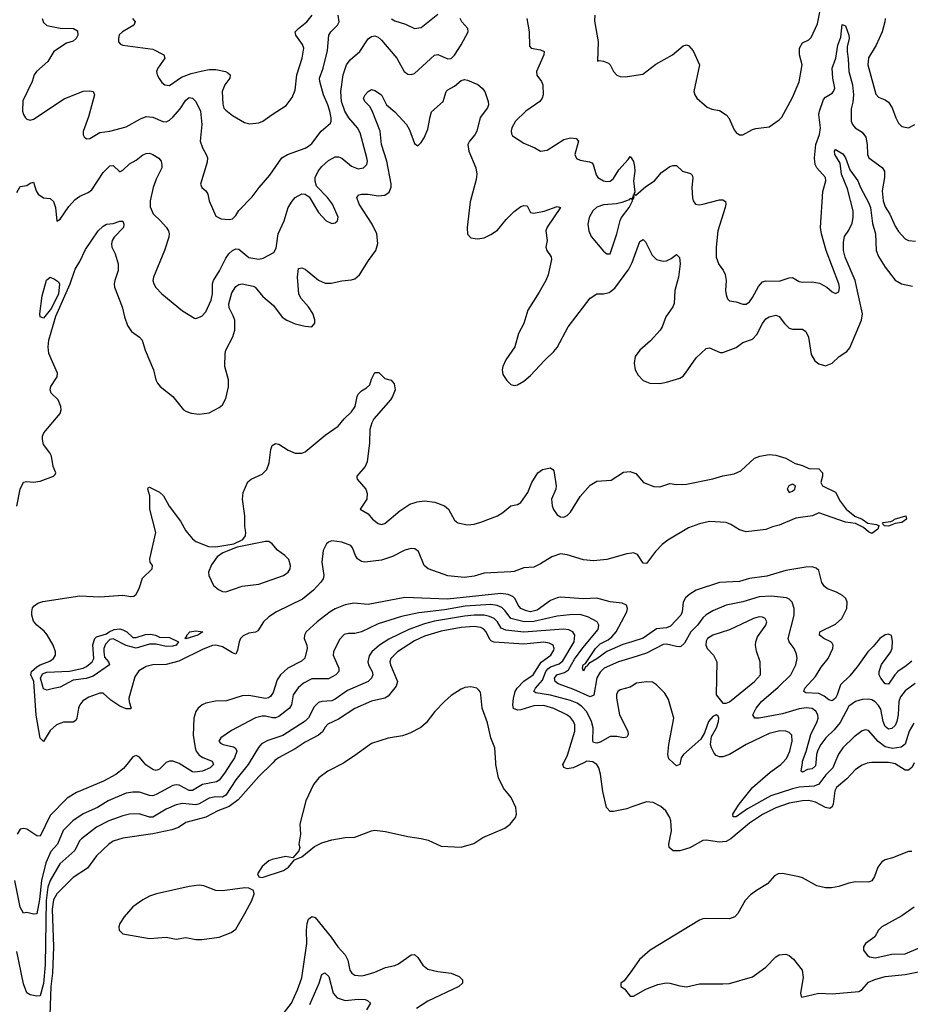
# Model space of a CAD drawing. Header units: inches. Extents: x 1694797 to 1849917, y 907313 to 1017959.
# Tile 283 of 656: x 1726307 to 1731682, y 978543 to 984483. Entities that reach past the tile are written whole.
import ezdxf

# ---------------------------------------------------------------- set-up
doc = ezdxf.new("R2010")
doc.units = ezdxf.units.IN
doc.header["$MEASUREMENT"] = 0
for name, color, linetype in [('B7927', 7, 'Continuous'), ('B7928', 7, 'Continuous'), ('B7937', 7, 'Continuous'), ('B7938', 7, 'Continuous')]:
    doc.layers.add(name, color=color, linetype=linetype)

msp = doc.modelspace()

# ---------------------------------------------------------------- linework, layer by layer
at = {"layer": 'B7927', "color": 5}
for points, elevation in [([(1727583.7, 980000), (1727543.3, 979936.7), (1727510, 979894.9), (1727495.2, 979884.8), (1727410, 979869.9), (1727350, 979833.7), (1727330, 979832.6), (1727270, 979865.4), (1727250, 979867.3), (1727230, 979862.5), (1727130, 979808), (1727110, 979801.3), (1727090, 979801.8), (1727030, 979822.4), (1726990, 979823), (1726950, 979815.9), (1726841.5, 979770), (1726776, 979730), (1726690, 979691.2), (1726627.7, 979650), (1726568.8, 979591.2), (1726534, 979510), (1726494.9, 979465.1), (1726463.8, 979396.2), (1726437.2, 979290), (1726425.3, 979174.7), (1726410, 979089.5), (1726390, 979087), (1726350, 979097), (1726330, 979092), (1726310, 979129.3), (1726276.7, 979290)], 740), ([(1727691.7, 980000), (1727685.7, 979990), (1727610, 979896.5), (1727550, 979803.8), (1727530, 979793), (1727490, 979794.6), (1727450, 979786.3), (1727390, 979752.1), (1727370, 979746.3), (1727290, 979753.6), (1727250, 979746.8), (1727190, 979721.2), (1727110, 979671.5), (1727090, 979671.8), (1727027.6, 979692.4), (1726970, 979690.5), (1726930, 979680.2), (1726845.5, 979650), (1726770, 979612.3), (1726679.3, 979540.7), (1726668.5, 979530), (1726639.3, 979470), (1726549, 979390), (1726490, 979290.5), (1726476.3, 979250), (1726466.3, 979170), (1726459.4, 978780.6), (1726450, 978669.2), (1726430, 978594.5), (1726410, 978592), (1726370, 978599.5), (1726350, 978612), (1726330, 978667.6), (1726290, 978860.9)], 760), ([(1726960.9, 980000), (1726934, 979966), (1726887.4, 979930), (1726812, 979890), (1726650, 979821.4), (1726593.3, 979786.7), (1726490, 979682), (1726430, 979558), (1726410, 979559.6), (1726350, 979599.5), (1726330, 979604.5), (1726310, 979599.5), (1726291.2, 979568.8)], 720), ([(1727833.5, 980000), (1727750, 979917), (1727624.2, 979775.8), (1727570, 979736.6), (1727501.6, 979710), (1727430, 979671.7), (1727310, 979638.9), (1727264, 979610), (1727224.4, 979595.6), (1727110, 979570.5), (1726930, 979546.3), (1726870, 979527.2), (1726844.7, 979510), (1726770, 979438.4), (1726715.5, 979364.5), (1726630, 979309), (1726530.1, 979209.9), (1726510, 979172.9), (1726502.6, 979117.4), (1726510.6, 978890), (1726504.9, 978730), (1726493.8, 978650), (1726479.4, 978190)], 780), ([(1727189, 980000), (1727150, 979961.1), (1727130, 979953), (1727110, 979959.1), (1727068.4, 979988.4), (1727058.6, 980000)], 720), ([(1727472.5, 980000), (1727476.2, 979990), (1727456.1, 979970), (1727410.4, 979949.6), (1727362.9, 979942.9), (1727350, 979945.5), (1727270, 979996.4), (1727259.3, 980000)], 720), ([(1728263.4, 980000), (1728261.3, 979998.7), (1728167.2, 979950), (1728111.8, 979910), (1728079.5, 979870), (1728034, 979770), (1727997.1, 979630), (1728000.7, 979570), (1727991.3, 979510), (1727998, 979490), (1727991.3, 979468.7), (1727954, 979426), (1727910, 979434), (1727830, 979417.2), (1727810, 979408.7), (1727770, 979375.3), (1727741, 979330), (1727750, 979312), (1727770, 979307.3), (1727899, 979350), (1727928.7, 979370), (1727966, 979414), (1728010, 979432), (1728085.8, 979494.2), (1728130, 979517.1), (1728190, 979535.3), (1728270, 979548.4), (1728330, 979550.4), (1728430, 979590.3), (1728450, 979593.4), (1728513.8, 979586.2), (1728650, 979555.3), (1728730, 979543.8), (1728772.3, 979532.3), (1728850, 979498), (1728970, 979490.4), (1729047.6, 979512.4), (1729101.2, 979550), (1729234.3, 979605.7), (1729267, 979630), (1729299.5, 979670), (1729305.1, 979690), (1729300.7, 979730), (1729271.8, 979790), (1729226.2, 979846.2), (1729196.4, 979910), (1729180.3, 979990), (1729179.8, 980000)], 820), ([(1729710.4, 980000), (1729646, 979970), (1729610, 979964.5), (1729591, 979971), (1729584.7, 979990), (1729589.7, 980000)], 780), ([(1730000, 979733.4), (1729970, 979723.2), (1729890, 979705.8), (1729870, 979706.2), (1729848.8, 979730), (1729826.4, 979826.4), (1729811.4, 979931.4), (1729801.4, 979970), (1729790.6, 979990.6), (1729774.4, 980000)], 780), ([(1727868.9, 978450), (1727946.4, 978550), (1727983, 978630), (1728010, 978703.1), (1728040.4, 978910), (1728037.1, 978990), (1728041, 979030), (1728050, 979057.3), (1728070, 979071.8), (1728090, 979066.7), (1728187.3, 978947.3), (1728225.8, 978890), (1728270, 978842), (1728286.6, 978810), (1728298, 978750), (1728310.2, 978730.2), (1728330, 978719.7), (1728370, 978714.7), (1728390, 978719), (1728450, 978737), (1728514.9, 978765.1), (1728570, 978776.8), (1728592.9, 978787.1), (1728670, 978841.5), (1728690, 978844.2), (1728710, 978826), (1728738.9, 978778.9), (1728770, 978755.6), (1728830, 978741.5), (1728911, 978731), (1728959.1, 978710), (1728979.1, 978690), (1728979.1, 978670), (1728956.4, 978650), (1728770, 978562.5), (1728701.5, 978518.5)], 780), ([(1730000, 978747.7), (1729955.3, 978684.7), (1729934, 978670), (1729934, 978650), (1729956.9, 978636.9), (1729990, 978592), (1730000, 978591.7)], 820), ([(1728058.4, 978541.6), (1728113.3, 978670), (1728130, 978723.8), (1728147.3, 978732.7), (1728171.6, 978710), (1728199, 978610), (1728221.8, 978581.8), (1728270, 978565.4), (1728350, 978573.8), (1728391.3, 978571.3), (1728406.6, 978566.6), (1728424, 978550), (1728398.9, 978510)], 760)]:
    msp.add_lwpolyline(points, dxfattribs=dict(at, elevation=elevation))
at = {"layer": 'B7927', "color": 5, "elevation": 820}
msp.add_lwpolyline([(1727390, 979261.6), (1727330, 979254), (1727131.3, 979210), (1727090, 979195.1), (1727050, 979173.6), (1726989.3, 979130.7), (1726938, 979070), (1726910.7, 979030), (1726904, 979010), (1726907.3, 978990), (1726930, 978968.2), (1727090, 978940.3), (1727190, 978947.2), (1727250, 978937), (1727310, 978945.7), (1727370, 978934.6), (1727406.3, 978933.7), (1727510, 978948.2), (1727583.2, 978976.8), (1727610, 978996), (1727666, 979090), (1727706.6, 979170), (1727722, 979210), (1727718, 979230), (1727690, 979244), (1727665.2, 979245.2), (1727530, 979228.2), (1727489.7, 979229.7), (1727418.3, 979258.3)], close=True, dxfattribs=at)
at = {"layer": 'B7928', "color": 5}
for points, elevation in [([(1726443, 984490), (1726450, 984464.9), (1726470, 984448.4), (1726550, 984432.2), (1726631, 984430), (1726654.7, 984414.7), (1726657, 984390), (1726648.4, 984370), (1726630, 984353.3), (1726590, 984340.7), (1726512.8, 984290), (1726475.6, 984230), (1726407.7, 984170), (1726393, 984150), (1726381.1, 984110), (1726326.3, 983993.7), (1726323.5, 983930), (1726329.4, 983910), (1726342.3, 983890), (1726350, 983882), (1726370, 983876.3), (1726390, 983883.2), (1726574.8, 984005.2), (1726690, 984051.3), (1726730, 984054.3), (1726750, 984050.3), (1726757.4, 984030), (1726722.7, 983897.3), (1726689, 983809), (1726689, 983789), (1726696.4, 983776.4), (1726710, 983764.9), (1726730, 983765.5), (1726790, 983801.7), (1726850.7, 983809.3), (1726950, 983835.6), (1727035, 983885), (1727070, 983898.8), (1727110, 983895.6), (1727170, 983868.3), (1727190, 983867.3), (1727210, 983876.2), (1727230, 983895), (1727274.7, 983945.3), (1727310, 983998.3), (1727330, 984012.9), (1727350, 984010.3), (1727370.1, 983990.1), (1727397, 983930), (1727406, 983850), (1727395.8, 983750), (1727409, 983710), (1727432.9, 983670), (1727439.6, 983650), (1727437.3, 983622.7), (1727398.4, 983490), (1727406, 983470), (1727430.5, 983450), (1727443, 983430), (1727450.4, 983390), (1727490, 983297.3), (1727522.4, 983282.4), (1727570, 983277), (1727590, 983281.1), (1727610, 983302.4), (1727628.2, 983331.8), (1727710, 983414), (1727751.1, 983470), (1727815.8, 983544.2), (1727888.2, 983650), (1727922, 983670), (1728030, 983707.9), (1728050, 983719), (1728070, 983734.9), (1728125.4, 983810), (1728181.8, 983858.2), (1728187.2, 983870), (1728187.1, 983890), (1728178.2, 983930), (1728166.6, 983970), (1728141, 984030), (1728117.4, 984110), (1728116.8, 984130), (1728137.5, 984190), (1728163.3, 984296.7), (1728172.4, 984390), (1728184, 984410), (1728225.3, 984450), (1728234, 984470), (1728229.2, 984510)], 760), ([(1726987, 984490), (1727003.7, 984470), (1726996.4, 984450), (1726927.7, 984410), (1726907.6, 984392.4), (1726902, 984370), (1726902.8, 984350), (1726915.2, 984335.2), (1726930, 984328.4), (1727110, 984305.3), (1727175.5, 984270), (1727182.4, 984250), (1727140.3, 984190), (1727133.1, 984170), (1727135.8, 984150), (1727147.5, 984127.5), (1727164.6, 984104.6), (1727182.8, 984090), (1727210, 984086.3), (1727283.1, 984136.9), (1727341.3, 984158.7), (1727410, 984175.2), (1727450, 984182), (1727490, 984181.4), (1727547.7, 984170), (1727562.1, 984162.1), (1727575.8, 984150), (1727574.7, 984130), (1727545.4, 984090), (1727529.2, 984050), (1727532.8, 983972.8), (1727539.5, 983950), (1727550, 983936.4), (1727590, 983904.4), (1727662.3, 983862.3), (1727695.1, 983855.1), (1727750, 983860.9), (1727774.5, 983870), (1727830, 983911.8), (1727915.1, 983964.9), (1727950, 984012.7), (1727970, 984058), (1727978.3, 984150), (1728012.1, 984250), (1728020.6, 984310), (1728013.5, 984333.5), (1727972.4, 984390), (1727969.8, 984410), (1727988.5, 984430), (1728040.3, 984470), (1728070.7, 984510)], 780), ([(1728550, 984488.7), (1728570, 984476.1), (1728635.9, 984455.9), (1728690, 984429), (1728730, 984436), (1728830, 984516)], 760), ([(1729778, 984510), (1729775.8, 984475.8), (1729797.3, 984350), (1729792.7, 984232.7), (1729803.1, 984236.9), (1729830, 984233.4), (1729860.7, 984220.7), (1729871, 984210), (1729890.7, 984170), (1729910, 984147.3), (1729930, 984139.1), (1729962.5, 984137.5), (1730000, 984143.2)], 760), ([(1726290, 983440.7), (1726310, 983475.5), (1726350, 983482), (1726370, 983496), (1726390, 983502), (1726405.3, 983450), (1726418.3, 983430), (1726450, 983409.1), (1726490, 983403.7), (1726510, 983385.5), (1726521.8, 983350), (1726530, 983268), (1726550, 983279.1), (1726603.2, 983356.8), (1726641.4, 983398.6), (1726670, 983418.7), (1726719.4, 983440.6), (1726742.7, 983457.3), (1726810, 983561.7), (1726850, 983600.9), (1726870, 983603.1), (1726910, 983565.7), (1726930, 983575.3), (1726970, 983613.4), (1727010, 983636.2), (1727050, 983666.7), (1727070, 983676.5), (1727090, 983677.3), (1727110.2, 983670.2), (1727147, 983647), (1727161.3, 983630), (1727165.1, 983605.1), (1727164.7, 983590), (1727130, 983521.3), (1727113, 983470), (1727093.8, 983390), (1727094.3, 983354.3), (1727111.5, 983311.5), (1727156.4, 983270), (1727190.2, 983230.2), (1727204.4, 983210), (1727208.5, 983190), (1727206.7, 983170), (1727179.6, 983090), (1727114.6, 982930), (1727110.3, 982910), (1727115.3, 982890), (1727128.2, 982868.2), (1727163.8, 982830), (1727290, 982725.5), (1727362.5, 982682.5), (1727370, 982680.7), (1727405.4, 982694.6), (1727430, 982720.7), (1727462, 982790), (1727469.8, 982830), (1727470.9, 982890), (1727477.2, 982910), (1727512.4, 982967.6), (1727550, 983044.6), (1727568, 983070), (1727590, 983090.2), (1727610, 983100.2), (1727630, 983099.1), (1727688.9, 983048.9), (1727750, 983038.6), (1727775.2, 983044.8), (1727840.8, 983079.2), (1727854.5, 983105.5), (1727866.6, 983190), (1727903.6, 983270), (1727926.6, 983350), (1727950, 983388.8), (1727970, 983410.3), (1728010, 983433.1), (1728030.2, 983430.2), (1728053.7, 983413.7), (1728110, 983319.1), (1728156, 983270), (1728190, 983254), (1728210, 983257.3), (1728225.2, 983270), (1728229.2, 983290.8), (1728193.5, 983370), (1728164.2, 983410), (1728098.1, 983478.1), (1728089.1, 983509.1), (1728089.9, 983530), (1728107.6, 983570), (1728130, 983596.9), (1728170, 983633.8), (1728210, 983655.2), (1728230, 983655.6), (1728250, 983647.6), (1728310, 983599.7), (1728350, 983582.8), (1728382, 983590), (1728401, 983610), (1728405.3, 983630), (1728402.5, 983650), (1728360.4, 983800.4), (1728345.5, 983830), (1728292.8, 983890), (1728269, 983930), (1728249, 983990), (1728245, 984050), (1728258.2, 984150), (1728278.5, 984210), (1728300.2, 984239.8), (1728358.9, 984290), (1728410, 984368), (1728430, 984380.4), (1728450, 984385.3), (1728470, 984376.9), (1728490, 984359.1), (1728582.8, 984250), (1728626, 984170), (1728650, 984154.3), (1728670, 984151.5), (1728690, 984157.3), (1728810, 984268), (1728830, 984272.9), (1728890, 984246.4), (1728910, 984249.1), (1728930, 984268.9), (1728970, 984331.1), (1729012.8, 984410), (1729011.1, 984430), (1728975, 984470), (1728964.5, 984490)], 740), ([(1729367.4, 984490), (1729380.7, 984410), (1729383.2, 984323.2), (1729393.4, 984310), (1729450, 984301.6), (1729471.7, 984290), (1729470.2, 984270), (1729425.5, 984170), (1729428.3, 984148.3), (1729456.5, 984110), (1729464, 984090), (1729464.9, 984030), (1729460.2, 984010), (1729446.5, 983990), (1729360.9, 983930), (1729299, 983870), (1729276, 983830), (1729272.5, 983812.5), (1729274.2, 983794.2), (1729281.4, 983781.4), (1729350, 983737.1), (1729416, 983710), (1729450.5, 983690.5), (1729490, 983696.4), (1729590, 983759.6), (1729630, 983770.3), (1729665.5, 983765.5), (1729679.1, 983750), (1729657.6, 983670), (1729666.1, 983646.1), (1729690, 983634.4), (1729746.2, 983626.2), (1729758.7, 983618.7), (1729768.5, 983608.5), (1729786.1, 983546.1), (1729794.9, 983530), (1729830, 983511.4), (1729850, 983507.2), (1729870, 983508.7), (1729890, 983523.9), (1729922.3, 983577.7), (1729979.7, 983640.3), (1729990, 983658), (1730000, 983642.4)], 740), ([(1726290, 981547.3), (1726310, 981650.8), (1726330, 981693), (1726350, 981696.4), (1726390, 981693.1), (1726430, 981699.6), (1726511.3, 981728.7), (1726521.5, 981738.5), (1726525.1, 981750), (1726508.2, 981788.2), (1726497.8, 981850), (1726488.7, 981870), (1726450, 981920.5), (1726443.4, 981950), (1726444.5, 981970), (1726451.7, 981990), (1726550, 982107.7), (1726557, 982130), (1726555.7, 982150), (1726538.7, 982190), (1726496.8, 982230), (1726490.5, 982250), (1726494.9, 982270), (1726532.6, 982327.4), (1726534.6, 982350), (1726483, 982470), (1726477.7, 982510), (1726481.9, 982550), (1726525, 982695), (1726610.9, 982890), (1726641.4, 982978.6), (1726670, 983023.8), (1726703.3, 983096.7), (1726781, 983210), (1726810, 983238), (1726830, 983248.4), (1726870, 983254.2), (1726910, 983267.6), (1726930, 983267.7), (1726935.4, 983250), (1726932.3, 983230), (1726877.6, 983170), (1726865.2, 983150), (1726860.2, 983130), (1726863.2, 983110), (1726883.6, 983070), (1726900.9, 983010), (1726900.3, 982970), (1726880.2, 982910), (1726875.8, 982890), (1726878, 982870), (1726926, 982750), (1726939.6, 982690), (1726958.2, 982638.2), (1726982, 982602), (1727030, 982566.7), (1727045.3, 982550), (1727064.2, 982490), (1727114, 982370), (1727128.7, 982310), (1727138.4, 982290), (1727154.9, 982270), (1727230, 982210.5), (1727295.5, 982130), (1727310, 982120.3), (1727341, 982110), (1727390, 982102.8), (1727450, 982111.5), (1727510, 982142.8), (1727530, 982160.2), (1727550, 982198.4), (1727567, 982267), (1727565.8, 982310), (1727545.6, 982390), (1727545.9, 982470), (1727550.7, 982490), (1727592.3, 982570), (1727605.4, 982610), (1727604.4, 982670), (1727595.8, 982695.8), (1727570, 982744.5), (1727568.2, 982768.2), (1727585.9, 982834.1), (1727610, 982873.2), (1727630, 982885.6), (1727650, 982889.4), (1727715.9, 982875.9), (1727728.5, 982868.5), (1727773.4, 982813.4), (1727837.7, 982757.7), (1727890, 982687.4), (1727919.1, 982670), (1727970, 982648.9), (1728030, 982634), (1728070, 982630.7), (1728087.2, 982652.8), (1728087, 982673), (1728075.1, 982710), (1728050, 982749.7), (1728003.8, 982803.8), (1727992.2, 982830), (1727982.4, 982930), (1727990, 982981), (1728010, 982986.8), (1728030, 982977.3), (1728110, 982911.6), (1728150, 982893.4), (1728186.7, 982893.3), (1728250, 982906.7), (1728310, 982913.1), (1728330, 982918.7), (1728357.3, 982942.7), (1728410.8, 983030), (1728455.5, 983090), (1728467.5, 983132.5), (1728461.2, 983190), (1728432.8, 983250), (1728355.4, 983370), (1728341.7, 983410), (1728354.2, 983425.8), (1728369.9, 983430.1), (1728410, 983429.3), (1728470, 983420.2), (1728510, 983424.4), (1728537.3, 983442.7), (1728548.2, 983471.8), (1728548.2, 983491.8), (1728523.1, 983630), (1728490.5, 983730), (1728481.6, 983810), (1728433.7, 983933.7), (1728418.9, 983958.9), (1728389.8, 983990), (1728382.4, 984010), (1728391.2, 984030), (1728410, 984050.4), (1728430, 984062.3), (1728450, 984055.8), (1728490.2, 984030.2), (1728519.6, 983970), (1728570, 983927.7), (1728640.1, 983850), (1728659, 983819), (1728690, 983734.9), (1728710, 983721.3), (1728730, 983742), (1728746.6, 983770), (1728770, 983823.1), (1728782.8, 983897.2), (1728792.7, 983927.3), (1728862.2, 983990), (1728880.9, 984050), (1728890, 984060.3), (1728930, 984081.1), (1728970, 984115.7), (1728990, 984121.7), (1729010, 984118.9), (1729071.4, 984091.4), (1729098.6, 984070), (1729113.2, 984050), (1729133.7, 983990), (1729134.9, 983970), (1729129.1, 983950.9), (1729086.5, 983893.5), (1729064.8, 983810), (1729052.6, 983787.4), (1729020.2, 983750), (1729011.7, 983730), (1729016.3, 983690), (1729058.4, 983590), (1729065.4, 983550), (1729061.3, 983518.7), (1729024.7, 983384.7), (1729006.4, 983230), (1729008.3, 983188.3), (1729030, 983166), (1729070, 983160.7), (1729110, 983167.7), (1729150, 983186), (1729190, 983213.4), (1729241.8, 983278.2), (1729290, 983325.2), (1729330, 983355.8), (1729350, 983362.6), (1729370, 983360.5), (1729390, 983320.5), (1729410, 983315.6), (1729471.3, 983328.7), (1729550, 983355.6), (1729570.5, 983350), (1729489.7, 983230.3), (1729482.8, 983210), (1729489.3, 983150), (1729482.6, 983110), (1729488.1, 983090), (1729513.1, 983053.1), (1729515.3, 983035.3), (1729496.6, 982943.4), (1729482.6, 982910), (1729441.6, 982838.4), (1729373.4, 982730), (1729349, 982650), (1729316.9, 982590), (1729294.9, 982510), (1729239.5, 982430), (1729221.6, 982390), (1729219.1, 982370), (1729223, 982343), (1729245.8, 982305.8), (1729270, 982282.8), (1729290, 982276.3), (1729310, 982279.1), (1729350, 982303), (1729390, 982337.1), (1729473.2, 982426.8), (1729530, 982480.8), (1729550, 982505.8), (1729616.7, 982630), (1729750, 982802), (1729790, 982828.1), (1729830, 982828.4), (1729863.7, 982836.3), (1729897.8, 982862.2), (1729982, 982978), (1730000, 983013.6)], 720), ([(1730000, 983404.2), (1729998, 983402), (1729990, 983404), (1729983.8, 983396.2), (1729940.3, 983379.7), (1729907.7, 983372.3), (1729830, 983366.3), (1729790, 983352.5), (1729764.9, 983330), (1729743.7, 983290), (1729734.4, 983250), (1729741.6, 983210), (1729755.2, 983175.2), (1729830, 983087.3), (1729850, 983071), (1729870, 983071.3), (1729909.7, 983190.3), (1729929.6, 983270.4), (1729938.4, 983290), (1729984.5, 983350), (1730000, 983381.8)], 740), ([(1730000, 981264.9), (1729970, 981260.7), (1729850, 981225.7), (1729770, 981217.6), (1729710, 981223.6), (1729610, 981254.9), (1729570, 981259.6), (1729517.1, 981242.9), (1729450, 981199.4), (1729410, 981180.2), (1729350, 981176.7), (1729290, 981154.2), (1729270, 981151.5), (1729110, 981144.6), (1729050, 981125.2), (1728990, 981117.5), (1728890, 981128), (1728771, 981170), (1728746.8, 981190), (1728714.3, 981274.3), (1728691.2, 981291.2), (1728670, 981292.1), (1728630, 981281.9), (1728556.2, 981243.8), (1728490, 981222.8), (1728390, 981209.9), (1728370, 981215), (1728346, 981230), (1728333.1, 981250), (1728315.9, 981295.9), (1728304.7, 981310), (1728250, 981331), (1728190, 981338.7), (1728170, 981331.6), (1728158.5, 981321.5), (1728138.4, 981281.6), (1728130.7, 981210), (1728142.6, 981130), (1728137.2, 981110), (1728124.8, 981090), (1728079.4, 981040.6), (1728013.7, 980986.3), (1727855.9, 980910), (1727810, 980881.1), (1727778.5, 980850), (1727744.7, 980795.3), (1727730, 980787.6), (1727690, 980782), (1727655, 980765), (1727639.7, 980750), (1727630.2, 980730), (1727621.5, 980678.5), (1727610, 980656.3), (1727590, 980663.2), (1727530, 980700.2), (1727490, 980709.4), (1727470, 980707.3), (1727413.7, 980686.3), (1727267.8, 980612.2), (1727190, 980592.9), (1727110, 980590.6), (1727070, 980581.8), (1727025.4, 980554.6), (1727000.5, 980519.5), (1726964.8, 980390), (1726967.3, 980367.3), (1726979.5, 980330), (1726975.2, 980324.8), (1726950, 980324.6), (1726910, 980341.5), (1726856.9, 980376.9), (1726810, 980419.6), (1726790, 980419.1), (1726724.3, 980395.7), (1726687.2, 980372.8), (1726670.3, 980350), (1726662.2, 980330), (1726652.2, 980270), (1726645.1, 980254.9), (1726630, 980245.8), (1726570, 980244.5), (1726528.4, 980230), (1726490, 980195.1), (1726450, 980127.6), (1726429.2, 980149.2), (1726406.8, 980286.8), (1726391.1, 980490), (1726374.6, 980530), (1726378.2, 980550), (1726410, 980578.2), (1726430, 980591.2), (1726487.9, 980612.1), (1726511.5, 980628.5), (1726522.1, 980650), (1726522.9, 980670), (1726508.4, 980710), (1726471.7, 980771.7), (1726454.3, 980794.3), (1726410, 980830.7), (1726390, 980854.6), (1726379.8, 980890), (1726380.3, 980910), (1726384.7, 980935.3), (1726393.6, 980946.4), (1726416.4, 980963.6), (1726447.2, 980972.8), (1726670, 981006.3), (1726790, 981002), (1726930, 981010.3), (1726977.4, 981002.6), (1726994.5, 981005.5), (1727010, 981017.3), (1727028.4, 981051.6), (1727047, 981113), (1727107, 981170), (1727107.3, 981190), (1727094.3, 981210), (1727091.8, 981230), (1727128.7, 981390), (1727091.9, 981530), (1727091.2, 981611.2), (1727080.4, 981650), (1727081.8, 981658.2), (1727090, 981663.1), (1727150, 981632.5), (1727175.3, 981610), (1727207.9, 981547.9), (1727277.6, 981457.6), (1727310, 981400.3), (1727350, 981350.4), (1727370, 981335.5), (1727445.8, 981305.8), (1727490, 981302), (1727598.5, 981321.5), (1727652.5, 981347.5), (1727669.8, 981370), (1727672.1, 981390), (1727666, 981426), (1727665.9, 981490), (1727650.8, 981590), (1727655.7, 981630), (1727684.2, 981695.8), (1727703, 981710), (1727770, 981742), (1727797.2, 981770), (1727812.1, 981810), (1727821.5, 981890), (1727830, 981914.9), (1727850, 981926.7), (1727870, 981922), (1727925.9, 981885.9), (1727970, 981868.4), (1728010, 981866.9), (1728030, 981875.6), (1728150, 981976.8), (1728228.6, 982030), (1728264.5, 982075.5), (1728310, 982116.3), (1728331.1, 982150), (1728342.8, 982210), (1728350, 982223.6), (1728370, 982244.2), (1728399, 982261), (1728419, 982281), (1728430, 982314.9), (1728450, 982354), (1728474.9, 982354.9), (1728510, 982319.1), (1728548.3, 982308.3), (1728565.8, 982285.8), (1728572.4, 982250), (1728557.1, 982210), (1728543.8, 982190), (1728444.3, 982075.7), (1728431.6, 982050), (1728419.4, 982010), (1728417.3, 981930), (1728404.5, 981815.5), (1728392, 981788), (1728342, 981730), (1728342, 981722), (1728342.8, 981710), (1728394.8, 981650), (1728404, 981624), (1728402, 981590), (1728361, 981530), (1728410, 981501.6), (1728435.3, 981470), (1728470, 981442.8), (1728490, 981438), (1728510, 981444.2), (1728599.9, 981520.1), (1728660.5, 981559.5), (1728705.1, 981574.9), (1728750, 981579.8), (1728812.7, 981572.7), (1728870.1, 981550.1), (1728893.7, 981530), (1728930, 981464.6), (1728950, 981446.9), (1729010, 981434.9), (1729050, 981439.3), (1729090, 981451.1), (1729189.6, 981490), (1729223, 981510), (1729270, 981550.4), (1729310, 981558.4), (1729330, 981570.4), (1729373.7, 981630), (1729397.6, 981690), (1729432.7, 981750), (1729461.2, 981770), (1729510, 981779.5), (1729524.9, 981770), (1729530, 981761), (1729543.9, 981670), (1729541.2, 981650), (1729516.5, 981590), (1729519.7, 981550), (1729527.8, 981527.8), (1729550, 981496.5), (1729570, 981483.9), (1729590, 981481.6), (1729610, 981491.3), (1729630, 981511.5), (1729690, 981606.4), (1729750, 981674), (1729790, 981698.4), (1729875.8, 981704.2), (1729950, 981752.7), (1729990, 981758), (1730000, 981754)], 680), ([(1730000, 980730), (1729946.8, 980713.2), (1729849.4, 980670.6), (1729790, 980627.2), (1729740.7, 980599.3), (1729730, 980582.6), (1729721.4, 980578.6), (1729710, 980552.3), (1729702.7, 980570), (1729707.9, 980590), (1729721, 980599), (1729780.8, 980690), (1729810, 980718), (1729857.6, 980742.4), (1729880.2, 980759.8), (1729906.4, 980790), (1729971, 980910), (1729974.5, 980930), (1729968, 980950), (1729942, 980962), (1729869.4, 980970.6), (1729790, 980992.5), (1729710, 980988.4), (1729570, 980998.3), (1729550, 980995.9), (1729510, 980978.4), (1729430, 980920.1), (1729390, 980911.5), (1729358.4, 980918.4), (1729330.6, 980930.6), (1729314.8, 980950), (1729296.2, 980990), (1729282.8, 981002.8), (1729254.6, 981014.6), (1729210, 981020.6), (1728887.9, 980987.9), (1728630, 980997.3), (1728410, 980955.9), (1728323.1, 980963.1), (1728270, 980952.5), (1728210.8, 980929.2), (1728180.2, 980910), (1728100.9, 980850), (1728036.3, 980790), (1728024.5, 980770), (1728023.2, 980750), (1728038.5, 980710), (1728041.3, 980690), (1728028.2, 980631.8), (1728006.9, 980613.1), (1727925.4, 980570), (1727880.2, 980530), (1727860.1, 980499.9), (1727835.8, 980424.2), (1727820.6, 980399.4), (1727808.5, 980391.5), (1727790, 980388.4), (1727690, 980405.6), (1727650, 980404.5), (1727554.1, 980374.1), (1727488.2, 980371.8), (1727430, 980358.9), (1727407.7, 980350), (1727383.1, 980330), (1727368.8, 980310), (1727356.9, 980270), (1727353.9, 980166.1), (1727365.9, 980090), (1727372.6, 980070), (1727390, 980046.8), (1727412.1, 980032.1), (1727468.8, 980010), (1727472.5, 980000)], 720), ([(1730000, 980633.9), (1729919.5, 980610), (1729834, 980570), (1729810, 980546.5), (1729790, 980512), (1729771.1, 980408.9), (1729750, 980397.2), (1729650, 980442.9), (1729555.4, 980475.4), (1729537.9, 980490), (1729534.1, 980510), (1729549.2, 980530), (1729595.3, 980544.7), (1729618.6, 980561.4), (1729655.7, 980624.3), (1729706.1, 980693.9), (1729796.7, 980803.3), (1729801.1, 980830), (1729790.8, 980850), (1729739.2, 980879.2), (1729690, 980894.6), (1729626.7, 980893.3), (1729550, 980884.3), (1729410, 980852.5), (1729351.3, 980851.3), (1729270, 980869.9), (1729237.4, 980917.4), (1729216.5, 980936.5), (1729188.9, 980948.9), (1729150, 980954.5), (1728995.1, 980944.9), (1728870, 980923.7), (1728714.6, 980905.4), (1728610, 980883.4), (1728470, 980838.1), (1728370, 980789.9), (1728330, 980780.7), (1728290, 980780.4), (1728265.7, 980774.3), (1728236.1, 980743.9), (1728199.7, 980670), (1728199.3, 980650), (1728233.2, 980570), (1728231.6, 980550), (1728213.7, 980530), (1728170, 980506.5), (1728070, 980506.4), (1728019.1, 980480.9), (1727986.8, 980453.2), (1727956.6, 980410), (1727946.3, 980350), (1727935, 980330), (1727870, 980279.5), (1727850, 980271.2), (1727831.3, 980271.3), (1727790, 980281.1), (1727770, 980280.7), (1727730, 980270.8), (1727585.5, 980194.5), (1727519.5, 980150), (1727508, 980130), (1727519, 980119), (1727534.8, 980110), (1727596.4, 980096.4), (1727608.9, 980088.9), (1727616.6, 980070), (1727602.9, 980030), (1727583.7, 980000)], 740), ([(1730000, 980462.8), (1729990, 980457.2), (1729930, 980441.1), (1729915.8, 980430), (1729907.5, 980412.5), (1729907.7, 980390), (1729926.1, 980290), (1729977.6, 980190), (1729979, 980170), (1729970, 980154), (1729950.2, 980149.8), (1729910, 980159.3), (1729870, 980157.7), (1729810, 980125.4), (1729790, 980119.1), (1729770, 980122.6), (1729764.8, 980130), (1729766.6, 980210), (1729757.7, 980250), (1729728.4, 980308.4), (1729700.1, 980340.1), (1729670, 980359.3), (1729630, 980375.3), (1729510, 980408.9), (1729422.4, 980422.4), (1729408.9, 980430), (1729420.2, 980450), (1729461.9, 980498.1), (1729481.4, 980550), (1729493.1, 980566.9), (1729510, 980578.6), (1729563, 980597), (1729584.1, 980615.9), (1729652.5, 980730), (1729656.8, 980770), (1729645.1, 980790), (1729621.2, 980801.2), (1729585.9, 980805.9), (1729350, 980788.2), (1729239.5, 980799.5), (1729212, 980812), (1729189.9, 980849.9), (1729169.6, 980869.6), (1729142.5, 980882.5), (1729109.9, 980889.9), (1729050, 980890.6), (1728990, 980884.9), (1728810, 980853.5), (1728750, 980838.4), (1728655.6, 980804.4), (1728534.7, 980745.3), (1728477.8, 980710), (1728431.1, 980670), (1728414.8, 980645.2), (1728407.7, 980610), (1728412.5, 980590), (1728433.7, 980550), (1728437.8, 980530), (1728430.2, 980510), (1728410.4, 980489.6), (1728284, 980436), (1728210, 980383.2), (1728190, 980373.8), (1728130, 980370.6), (1728110, 980362.9), (1728083.4, 980336.6), (1728049.1, 980270.9), (1728029.1, 980250.9), (1727894.5, 980165.5), (1727805, 980135), (1727766.5, 980113.5), (1727747.7, 980092.3), (1727691.7, 980000)], 760), ([(1729589.7, 980000), (1729613.1, 980046.9), (1729656.4, 980190), (1729656.5, 980230), (1729649, 980250), (1729630, 980272.9), (1729607.7, 980290), (1729530, 980328.4), (1729470, 980345.3), (1729410, 980343.1), (1729330, 980319.5), (1729310, 980317.7), (1729287.1, 980327.1), (1729282.7, 980350), (1729287.3, 980387.3), (1729297.7, 980430), (1729308.5, 980450), (1729348.4, 980491.6), (1729405.6, 980530), (1729453.8, 980606.2), (1729511.9, 980650), (1729530, 980679.1), (1729532.5, 980690), (1729525.6, 980710), (1729502.5, 980722.5), (1729470, 980728), (1729350, 980716), (1729170, 980726.8), (1729153.4, 980733.4), (1729143.3, 980743.3), (1729121.9, 980790), (1729106.9, 980806.9), (1729090, 980816.1), (1729050, 980822.7), (1728970, 980816.1), (1728850, 980794.9), (1728750, 980763.5), (1728690, 980736.6), (1728586.3, 980670), (1728546.8, 980630), (1728541.1, 980610), (1728545.1, 980590), (1728585.8, 980490), (1728578.4, 980461.6), (1728530, 980401), (1728510, 980389), (1728430, 980372.7), (1728330, 980328.5), (1728230, 980263.6), (1728167.2, 980232.8), (1728150, 980214.5), (1728133.6, 980186.4), (1728110, 980167.2), (1728030, 980125.4), (1727970, 980084.3), (1727869.2, 980030), (1727846.8, 980013.2), (1727833.5, 980000)], 780), ([(1729179.8, 980000), (1729174.7, 980090), (1729150.6, 980150.6), (1729130, 980240.5), (1729097.6, 980330), (1729089.8, 980410), (1729086.6, 980426.6), (1729078.5, 980438.5), (1729065.2, 980450), (1729030, 980458.5), (1728993.9, 980453.9), (1728970, 980444.5), (1728910, 980405.3), (1728870, 980369.8), (1728812.4, 980310), (1728759.8, 980240.2), (1728727.1, 980212.9), (1728660.7, 980179.3), (1728616.8, 980163.2), (1728530, 980148.3), (1728430, 980116.8), (1728322, 980038), (1728263.4, 980000)], 820), ([(1727058.6, 980000), (1727030, 980034), (1727010, 980044.7), (1726990, 980036.9), (1726960.9, 980000)], 720), ([(1727259.3, 980000), (1727230, 980009.9), (1727210.1, 980009.9), (1727190, 980001), (1727189, 980000)], 720), ([(1729774.4, 980000), (1729765.3, 980005.3), (1729730, 980009.1), (1729710.4, 980000)], 780)]:
    msp.add_lwpolyline(points, dxfattribs=dict(at, elevation=elevation))
for points, elevation in [([(1726450, 982681.4), (1726430, 982689.6), (1726428.2, 982708.2), (1726443.2, 982816.8), (1726468.3, 982911.7), (1726490, 982928.8), (1726517.6, 982917.6), (1726540.5, 982900.5), (1726546.4, 982886.4), (1726540.7, 982830), (1726497.6, 982742.4)], 720), ([(1727810, 981335), (1727790, 981334.8), (1727618.5, 981301.5), (1727533.2, 981266.8), (1727498.3, 981241.7), (1727464.9, 981195.1), (1727446, 981150), (1727448.5, 981130), (1727476.1, 981070), (1727505.9, 981045.9), (1727530, 981034.2), (1727550, 981031.2), (1727590, 981044.5), (1727650, 981066.4), (1727750, 981076.6), (1727898.3, 981130), (1727926.6, 981150), (1727938, 981170), (1727941.3, 981190), (1727930, 981225.4), (1727906.2, 981250), (1727861.9, 981281.9), (1727830, 981321.5)], 680), ([(1727010, 980756), (1727066.4, 980773.6), (1727095.1, 980775.1), (1727126, 980770), (1727150, 980757.6), (1727210, 980754.9), (1727264, 980730), (1727250.3, 980710), (1727230, 980702.7), (1727190, 980701.4), (1727130, 980714.8), (1727090, 980716.5), (1727010, 980690.9), (1726950, 980707.1), (1726870, 980747.4), (1726850, 980744.7), (1726823.5, 980716.5), (1726814.2, 980690), (1726813.4, 980670), (1726818, 980638), (1726842, 980610), (1726848.2, 980590), (1726750, 980523.4), (1726708, 980508), (1726630, 980498.4), (1726550, 980457), (1726510, 980448.3), (1726470, 980437.2), (1726450, 980447.1), (1726431.9, 980510), (1726443.7, 980536.3), (1726470, 980547), (1726606.6, 980553.4), (1726690, 980570.2), (1726710, 980580.9), (1726743.7, 980610), (1726754.5, 980630), (1726748.7, 980711.3), (1726760.4, 980750), (1726770, 980759), (1726830, 980777.1), (1726846.6, 980790), (1726876.5, 980803.5), (1726910, 980808.1), (1726930, 980802.4), (1726952.4, 980790), (1726990, 980756.5)], 660), ([(1727310, 980748.3), (1727306, 980750), (1727316, 980764), (1727314.5, 980770), (1727332.7, 980790), (1727370, 980795.8), (1727411, 980790), (1727381, 980770)], 660)]:
    msp.add_lwpolyline(points, close=True, dxfattribs=dict(at, elevation=elevation))
at = {"layer": 'B7937', "color": 5}
for points, elevation in [([(1731434.1, 980000), (1731422, 979998), (1731390, 979985.8), (1731350, 979959), (1731297.4, 979902.6), (1731236.6, 979850), (1731225.9, 979830), (1731216.6, 979750), (1731210, 979735.1), (1731195, 979725), (1731170, 979729.8), (1731110, 979761.6), (1731070, 979771.8), (1731030, 979771.3), (1730950, 979756.9), (1730870, 979728.2), (1730790, 979688.8), (1730710, 979636.2), (1730598.4, 979541.6), (1730570, 979525.8), (1730530, 979522), (1730450, 979533.1), (1730430, 979530.9), (1730350, 979487), (1730289.7, 979469.7), (1730249.8, 979469.8), (1730225.6, 979490), (1730224.7, 979510), (1730240.5, 979590), (1730235.8, 979650), (1730229.7, 979670), (1730205.4, 979710), (1730176.2, 979736.2), (1730130, 979760.3), (1730090, 979764), (1730000, 979733.4)], 780), ([(1730292.1, 980000), (1730290, 979989), (1730270, 979980.7), (1730249.8, 980000)], 760), ([(1731226, 980000), (1731213.6, 979970), (1731171.7, 979928.3), (1731129.1, 979870.9), (1731101.1, 979858.9), (1731010, 979852.2), (1730970, 979843.6), (1730838.8, 979801.2), (1730698.1, 979721.9), (1730630, 979674.8), (1730613.2, 979673.2), (1730611.2, 979690), (1730622, 979710), (1730649, 979750), (1730729.9, 979850), (1730836.2, 979943.8), (1730900.7, 979990), (1730909.7, 980000)], 760), ([(1731111.4, 980000), (1731110, 979982.3), (1731090, 979963.9), (1731061.3, 979958.7), (1731030, 979943.6), (1731022.9, 979950), (1731029.9, 980000)], 740), ([(1731704.6, 980000), (1731700.9, 979990), (1731690, 979972.1), (1731670, 979956.2), (1731650, 979956.5), (1731590, 979993.8), (1731561.3, 980000)], 780), ([(1731690, 979465.4), (1731670, 979464.4), (1731574.1, 979425.9), (1731530, 979414.2), (1731510, 979403.1), (1731485.6, 979370), (1731465.2, 979314.8), (1731450, 979287.3), (1731430, 979280.5), (1731350, 979282.6), (1731310, 979274.2), (1731250, 979253.3), (1731205.5, 979245.5), (1731170, 979245.6), (1731117.1, 979257.1), (1731030, 979305.1), (1731010, 979311.6), (1730910, 979331.6), (1730884.7, 979330), (1730861.7, 979318.3), (1730819.3, 979270), (1730753, 979230), (1730717.2, 979202.8), (1730685.5, 979170), (1730640.5, 979090), (1730622.8, 979070), (1730590, 979059.6), (1730450, 979060.5), (1730430, 979059.6), (1730410, 979051.6), (1730111.3, 978870), (1730046.6, 978813.4), (1730000, 978747.7)], 820), ([(1731703.8, 979130), (1731630, 979076.9), (1731508.8, 979011.2), (1731490.3, 978989.7), (1731466.7, 978950), (1731410.5, 978910), (1731398, 978890), (1731398, 978870), (1731420.5, 978840.5), (1731434.8, 978830), (1731470, 978824.4), (1731570, 978845.8), (1731650, 978847.1), (1731730, 978881.5)], 840), ([(1730000, 978591.7), (1730010, 978591.3), (1730084.9, 978635.1), (1730157.6, 978662.4), (1730207.1, 978672.9), (1730230, 978671.2), (1730290, 978653.8), (1730330, 978649.4), (1730410, 978666.2), (1730550, 978665.7), (1730590, 978669.5), (1730730, 978708.9), (1730810, 978768), (1730870, 978830.2), (1730890, 978841.8), (1730930, 978845.5), (1730950, 978837.4), (1730976.3, 978816.3), (1731028.4, 978750), (1731035.3, 978704.7), (1731019.1, 978610), (1731022, 978590), (1731026.4, 978586.4), (1731129.8, 978610.2), (1731210, 978606.8), (1731370, 978620.6), (1731390, 978633.4), (1731430, 978676.2), (1731466.7, 978693.3), (1731530, 978710.5), (1731650, 978722.2), (1731730, 978739.8)], 820)]:
    msp.add_lwpolyline(points, dxfattribs=dict(at, elevation=elevation))
at = {"layer": 'B7938', "color": 5}
for points, elevation in [([(1730000, 984143.2), (1730066.8, 984153.2), (1730144.7, 984215.3), (1730247, 984270), (1730310, 984324.9), (1730330, 984330.6), (1730345.8, 984325.8), (1730370, 984294), (1730408.4, 984210), (1730375.5, 984050), (1730380.5, 984030), (1730394, 984010), (1730455.2, 983955.2), (1730483, 983943), (1730530, 983934), (1730570, 983908.4), (1730585.3, 983890), (1730617.7, 983817.7), (1730630, 983802), (1730650, 983788.2), (1730670, 983788.4), (1730730, 983820.4), (1730750, 983826.4), (1730830, 983836), (1730890, 983878), (1730905.6, 983894.4), (1730970, 984014), (1731010, 984107.3), (1731028.8, 984210), (1731013, 984270), (1731013.5, 984310), (1731030, 984342.6), (1731070, 984360.3), (1731083.9, 984376.1), (1731121.7, 984458.3), (1731148.3, 984590)], 760), ([(1730000, 983642.4), (1730010, 983626.8), (1730016.2, 983596.2), (1730018.2, 983570), (1730011.6, 983510), (1730018, 983442), (1730012.7, 983432.7), (1730024.7, 983424.7), (1730084.4, 983475.6), (1730138, 983510), (1730179.4, 983560.6), (1730230, 983597.3), (1730250, 983604), (1730270, 983602.8), (1730306, 983570), (1730355.3, 983555.3), (1730364.4, 983544.4), (1730368.6, 983528.6), (1730363.8, 983470), (1730367.5, 983407.5), (1730371.6, 983390), (1730386, 983370), (1730406.6, 983366.6), (1730430, 983370.2), (1730530, 983396.9), (1730550, 983396.4), (1730565.2, 983385.2), (1730568, 983370), (1730564.4, 983350), (1730519.3, 983210), (1730510.3, 983110), (1730510.4, 983050.4), (1730525.1, 983005.1), (1730551.8, 982971.8), (1730564.8, 982944.8), (1730570.2, 982910.2), (1730567.1, 982850), (1730570, 982822), (1730578.8, 982798.8), (1730590, 982787.3), (1730630, 982780.4), (1730670, 982765.7), (1730690, 982767.2), (1730710, 982780.3), (1730730, 982807), (1730765.8, 982874.2), (1730790, 982901.7), (1730810, 982907.7), (1730890, 982906), (1730950, 982926), (1730970, 982927), (1731010, 982903.6), (1731030, 982899.1), (1731090, 982901.6), (1731132.6, 982892.6), (1731178, 982870), (1731210, 982842), (1731230, 982830.7), (1731250, 982841), (1731253.2, 982866.8), (1731250, 982888.7), (1731173.6, 983090), (1731145.7, 983190), (1731139.9, 983230), (1731152.8, 983447.2), (1731171.3, 983510), (1731169.6, 983530), (1731116.5, 983590), (1731107.1, 983610), (1731103, 983650), (1731112, 983730), (1731132.6, 983790), (1731139.5, 983830), (1731128.9, 983910), (1731132.5, 983930), (1731158.2, 984001.8), (1731170, 984015.5), (1731210, 984039.8), (1731218.5, 984050), (1731225.2, 984070), (1731214.3, 984130), (1731209.9, 984190), (1731231.5, 984250), (1731243.9, 984330), (1731261.9, 984378.1), (1731270, 984454), (1731290, 984446.4), (1731310.2, 984390), (1731312.8, 984370), (1731300.2, 984319.8), (1731299.6, 984290), (1731307.3, 984247.3), (1731310.1, 984170), (1731332.8, 984090), (1731338.1, 984030), (1731334.6, 983985.4), (1731324.5, 983944.5), (1731325.2, 983870), (1731332.9, 983850), (1731348.7, 983830), (1731390, 983804.2), (1731413.2, 983773.2), (1731420.9, 983730), (1731422.6, 983670), (1731431.4, 983650), (1731511.7, 983591.7), (1731526.5, 983570), (1731526.2, 983530), (1731512.3, 983450), (1731516.8, 983390), (1731530, 983353.7), (1731557.5, 983310), (1731590, 983236.4), (1731610, 983204.9), (1731650, 983160.4), (1731670, 983150.4), (1731712.7, 983147.3)], 740), ([(1731530.4, 984490), (1731528.5, 984470), (1731511.8, 984410), (1731475.3, 984330), (1731430, 984252.7), (1731425.2, 984210), (1731473.1, 984033.1), (1731490, 984016.4), (1731530, 983999.5), (1731550, 983986), (1731572, 983952), (1731593.7, 983890), (1731610, 983859.1), (1731630, 983839.1), (1731670, 983830.8), (1731709.4, 983850.6)], 760), ([(1730000, 983013.6), (1730002.1, 983017.9), (1730050, 983143.8), (1730070, 983156.4), (1730083.4, 983143.4), (1730123.1, 983063.1), (1730150, 983036), (1730190, 983026.5), (1730210, 983029), (1730238, 983042), (1730270, 983065.5), (1730288.7, 983048.7), (1730292.7, 983010), (1730283.2, 982930), (1730260.7, 982850), (1730256.5, 982770), (1730247.6, 982750), (1730206.4, 982690), (1730184.9, 982630), (1730171.3, 982610), (1730113.7, 982546.3), (1730050, 982489.7), (1730021.8, 982450), (1730015.5, 982410), (1730020.9, 982370), (1730038.8, 982338.8), (1730070, 982307), (1730110.2, 982290.2), (1730170, 982289.1), (1730210, 982295.8), (1730290, 982320.2), (1730310, 982332.6), (1730325.6, 982350), (1730390, 982443.1), (1730450, 982498.7), (1730470, 982503.1), (1730534.4, 982474.4), (1730550, 982474.9), (1730630, 982504.7), (1730670, 982535.2), (1730730, 982554.7), (1730755.8, 982584.2), (1730790, 982650.3), (1730810, 982677.4), (1730830, 982690.2), (1730870, 982700.3), (1730890, 982693.1), (1730922, 982650), (1730950, 982622.8), (1730970, 982615.6), (1731030, 982615.8), (1731050, 982602), (1731067.8, 982567.8), (1731083, 982463), (1731104.6, 982424.6), (1731130, 982406.5), (1731170, 982394.3), (1731210, 982411.5), (1731252.4, 982450), (1731298, 982482), (1731316.1, 982503.9), (1731386.5, 982670), (1731392.3, 982707.7), (1731348.7, 982910), (1731288.7, 983050), (1731277.4, 983090), (1731278.9, 983141.1), (1731285, 983175), (1731310, 983213.4), (1731330, 983255.5), (1731336.6, 983290), (1731335.7, 983330), (1731301.8, 983461.8), (1731265.7, 983550), (1731257.9, 983617.9), (1731226.3, 983670), (1731223.5, 983690), (1731230, 983700.4), (1731273.6, 983673.6), (1731290, 983650.4), (1731316.1, 983576.1), (1731364.1, 983510), (1731380.1, 983470), (1731430, 983380.2), (1731440.4, 983350), (1731453.9, 983253.8), (1731471, 983190), (1731475.9, 983090), (1731490, 983053.4), (1731530.2, 982990), (1731590.8, 982910.8), (1731628.7, 982888.7), (1731695, 982875)], 720), ([(1730000, 983381.8), (1730004, 983390), (1730002, 983398), (1730010, 983402), (1730015.3, 983415.3), (1730010, 983426), (1730007.5, 983412.5), (1730000, 983404.2)], 740), ([(1730000, 981754), (1730024.4, 981744.4), (1730071.4, 981691.4), (1730133.4, 981666.6), (1730170, 981664.4), (1730230, 981684.9), (1730270, 981678.7), (1730330, 981680.3), (1730490, 981714), (1730550, 981731.5), (1730617.8, 981742.2), (1730657.8, 981762.2), (1730742, 981838), (1730774, 981850), (1730830, 981860.3), (1730870, 981855.8), (1730930, 981837.4), (1730986.5, 981806.5), (1731030, 981794), (1731070, 981775.3), (1731130, 981774), (1731150.7, 981750), (1731150.7, 981729.3), (1731142, 981690), (1731151.3, 981671.3), (1731230, 981632), (1731259.1, 981579.1), (1731294.8, 981530), (1731347.5, 981487.5), (1731390, 981470.3), (1731425.5, 981445.5), (1731477, 981437), (1731494, 981430), (1731491, 981429), (1731485.5, 981410), (1731450, 981383), (1731430, 981393.3), (1731398.8, 981418.8), (1731350, 981443.1), (1731290, 981452), (1731130, 981508.7), (1731092, 981490), (1730990, 981476.2), (1730890, 981434.3), (1730850, 981424.2), (1730810, 981406.9), (1730690, 981393.6), (1730650, 981405.4), (1730598.3, 981438.3), (1730570, 981449), (1730470, 981455.1), (1730410, 981440.7), (1730343.1, 981416.9), (1730217.6, 981342.4), (1730184, 981316), (1730144.4, 981275.6), (1730090, 981203.1), (1730070, 981204.7), (1730035.9, 981255.9), (1730010, 981266.2), (1730000, 981264.9)], 680), ([(1731690, 980614), (1731656, 980584), (1731606.2, 980550), (1731587.2, 980530), (1731550, 980474.2), (1731535.9, 980475.9), (1731530, 980476.8), (1731503.2, 980510), (1731494.1, 980530), (1731493.3, 980550), (1731508, 980592), (1731564.2, 980670), (1731571.5, 980691.5), (1731574.4, 980734.4), (1731567.2, 980767.2), (1731550, 980775.3), (1731530, 980771.7), (1731497.3, 980750), (1731458, 980702), (1731424.2, 980670), (1731361.1, 980578.9), (1731316.1, 980523.9), (1731260.9, 980470), (1731240.4, 980410), (1731230, 980390.8), (1731210, 980373.3), (1731190, 980379.5), (1731161.3, 980401.3), (1731130, 980417.4), (1731050, 980421.8), (1731038.3, 980430), (1731045.2, 980450), (1731110, 980519.8), (1731143.8, 980576.2), (1731185.2, 980630), (1731213.8, 980690), (1731215.7, 980710), (1731210, 980720.8), (1731201.6, 980730), (1731160.4, 980750), (1731133.7, 980770), (1731135.1, 980790), (1731230, 980835.9), (1731269, 980870), (1731297.4, 980930), (1731299.7, 980970), (1731291.7, 980991.7), (1731271.8, 981010), (1731237, 981030), (1731180.9, 981050), (1731162.9, 981062.9), (1731147.3, 981087.3), (1731130, 981159.5), (1731114.3, 981174.3), (1731090, 981181.5), (1731050, 981180.8), (1730930, 981160.2), (1730815, 981125), (1730710, 981112.1), (1730650, 981093.1), (1730530, 981087.1), (1730390, 981041.8), (1730350, 981017.2), (1730325.1, 980994.9), (1730311.3, 980968.7), (1730304.8, 980910), (1730295.9, 980890), (1730234.8, 980825.2), (1730210, 980815.1), (1730150, 980808.9), (1730070, 980752.1), (1730000, 980730)], 720), ([(1731029.9, 980000), (1731031.3, 980010), (1731052.8, 980067.2), (1731080.8, 980170), (1731119.9, 980250), (1731125, 980270), (1731123.7, 980290), (1731112, 980312), (1731090, 980328.2), (1731052.4, 980332.4), (1731010, 980324.8), (1730910, 980295.8), (1730769.1, 980269.1), (1730742.7, 980270), (1730731.1, 980290), (1730750.8, 980330), (1730782.6, 980370), (1730884.7, 980455.3), (1730961.2, 980530), (1730990.8, 980590), (1730997.8, 980630), (1730995, 980655), (1730980.3, 980690), (1730949.8, 980730), (1730943.5, 980750), (1730980.5, 980890), (1730981, 980930), (1730969.1, 980969.1), (1730950, 980987.4), (1730934.6, 980994.6), (1730844.4, 981004.4), (1730770, 981000.8), (1730670, 980971.2), (1730570, 980950.6), (1730490, 980916.5), (1730450, 980892.5), (1730430, 980875.1), (1730396.6, 980830), (1730357.6, 980790), (1730318.1, 980721.9), (1730297.5, 980702.5), (1730290, 980699.2), (1730270, 980701.5), (1730210, 980715.3), (1730190, 980713), (1730090, 980660.6), (1730000, 980633.9)], 740), ([(1730249.8, 980000), (1730224.4, 980024.4), (1730217.4, 980050), (1730224.1, 980110), (1730253.8, 980270), (1730222.4, 980382.4), (1730201, 980421), (1730150, 980471.3), (1730125.9, 980485.9), (1730090, 980488), (1730030, 980479.8), (1730000, 980462.8)], 760), ([(1731710, 980478.5), (1731650, 980434.2), (1731622, 980398), (1731612.5, 980370), (1731607.5, 980290), (1731600.1, 980250), (1731590, 980225.3), (1731570, 980207.8), (1731550, 980203.1), (1731530, 980218), (1731518.5, 980250), (1731502.8, 980322.8), (1731490, 980345.8), (1731470, 980367.3), (1731450, 980379.5), (1731430, 980384.5), (1731390, 980382.2), (1731350, 980369.8), (1731310, 980341.4), (1731257.6, 980242.4), (1731221.3, 980198.7), (1731172.2, 980150), (1731142.3, 980110), (1731123.8, 980076.2), (1731115.5, 980050), (1731111.4, 980000)], 740), ([(1730909.7, 980000), (1730933.5, 980026.5), (1730953.9, 980070), (1730968.4, 980130), (1730966.3, 980166.3), (1730950, 980183.5), (1730930, 980191.4), (1730893.4, 980193.4), (1730830, 980177.6), (1730690, 980109.8), (1730590, 980050.9), (1730550, 980036.9), (1730530, 980036.9), (1730510, 980044.5), (1730498, 980058), (1730480.7, 980090), (1730475.6, 980110), (1730481.3, 980158.7), (1730510.9, 980210), (1730524.2, 980250), (1730526.6, 980270), (1730522, 980282), (1730510, 980289.3), (1730490, 980279.5), (1730464.2, 980250), (1730439.2, 980180.8), (1730417.7, 980142.3), (1730312.2, 980050), (1730298, 980030), (1730292.1, 980000)], 760), ([(1731701.9, 980238.1), (1731675.5, 980190), (1731650, 980113.3), (1731626.2, 980093.8), (1731574.1, 980085.9), (1731530, 980097.3), (1731487.9, 980127.9), (1731430, 980194.2), (1731410, 980199.8), (1731390, 980193.3), (1731342.6, 980157.4), (1731274.7, 980090), (1731247.7, 980052.3), (1731226, 980000)], 760), ([(1731561.3, 980000), (1731550, 980002.5), (1731450, 980002.6), (1731434.1, 980000)], 780)]:
    msp.add_lwpolyline(points, dxfattribs=dict(at, elevation=elevation))
for points, elevation in [([(1730970, 981681.2), (1730948.3, 981671.7), (1730938.8, 981650), (1730950, 981631.3), (1730970, 981638.8), (1730984, 981650), (1730988.7, 981670)], 680), ([(1731550, 981426.6), (1731526, 981430), (1731518, 981438), (1731515.3, 981450), (1731563.5, 981456.5), (1731578.3, 981461.7), (1731586, 981470), (1731654, 981490), (1731658, 981470), (1731630.7, 981450), (1731590, 981442.9)], 680), ([(1730770, 980879.8), (1730734.4, 980870), (1730590, 980803.1), (1730490.4, 980770), (1730458.3, 980750), (1730450, 980734.5), (1730447.6, 980710), (1730454.6, 980690), (1730493.4, 980650), (1730514, 980610), (1730510.3, 980410.3), (1730550, 980358.8), (1730570, 980359.3), (1730590, 980368.7), (1730742, 980490), (1730776.8, 980530), (1730774.5, 980610), (1730753.3, 980673.3), (1730746.3, 980710), (1730748.2, 980730), (1730760, 980760), (1730809.7, 980830), (1730814.8, 980850), (1730810, 980862.7), (1730806, 980870), (1730790, 980879.3)], 760)]:
    msp.add_lwpolyline(points, close=True, dxfattribs=dict(at, elevation=elevation))

doc.saveas('drawing.dxf')
